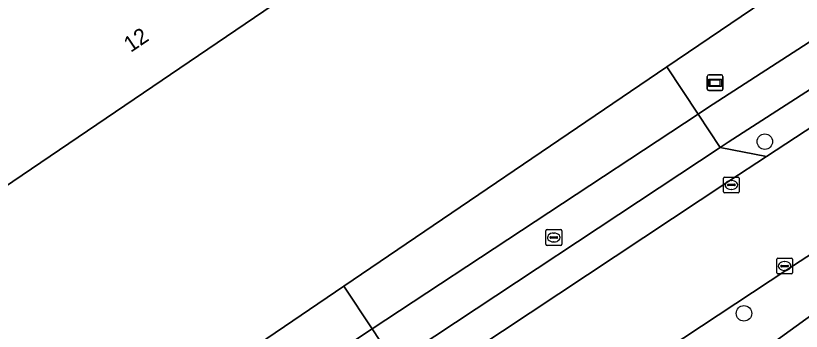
# Model space of a CAD drawing. Extents: x 156141 to 158132, y 385651 to 388333.
# Drawn here: x 157152.38 to 157201.99, y 387437.05 to 387457 of the extents above; entities that cross this region are included whole.
import ezdxf

# ---------------------------------------------------------------- set-up
doc = ezdxf.new("R2010")
doc.units = 0
for name, color, linetype in [('IMGEO_Berm_groen', 7, 'Continuous'), ('IMGEO_Boom', 7, 'Continuous'), ('IMGEO_Erf', 7, 'Continuous'), ('IMGEO_Fietspad_gesloten', 7, 'Continuous'), ('IMGEO_Fietspad_open', 7, 'Continuous'), ('IMGEO_Groenvoorziening', 7, 'Continuous'), ('IMGEO_Hek', 7, 'Continuous'), ('IMGEO_Kolk', 7, 'Continuous'), ('IMGEO_Pand', 7, 'Continuous'), ('IMGEO_Pand_nummerreeks', 7, 'Continuous'), ('IMGEO_Rijbaan_lokaal_gesloten', 7, 'Continuous'), ('IMGEO_Rijbaan_lokaal_open', 7, 'Continuous'), ('IMGEO_Rioolput', 7, 'Continuous'), ('IMGEO_Verklikker', 7, 'Continuous')]:
    doc.layers.add(name, color=color, linetype=linetype)

msp = doc.modelspace()

# ---------------------------------------------------------------- linework, layer by layer
at = {"layer": 'IMGEO_Berm_groen'}
for points in [[(157137.912, 387412.533), (157148.821, 387420.011), (157174.885, 387437.202), (157173.099, 387439.906), (157140.228, 387417.558), (157109.727, 387396.821), (157104.61, 387404.362), (157081.998, 387438.485), (157056.661, 387472.844), (157055.53, 387474.398), (157049.642, 387482.487), (157044.774, 387489.292), (157043.363, 387491.315), (157042.763, 387487.53), (157046.016, 387483.012), (157049.525, 387482.395), (157055.583, 387473.982), (157055.035, 387470.606), (157079.914, 387436.105), (157099.33, 387407.576), (157109.517, 387392.577), (157111.214, 387393.791), (157111.412, 387393.93), (157112.026, 387394.361)], [(157229.266, 387467.349), (157235.116, 387471.107), (157239.684, 387473.892), (157240.149, 387476.58), (157197.376, 387448.996), (157196.87, 387448.662), (157199.789, 387448.095), (157215.855, 387458.646)]]:
    msp.add_lwpolyline(points, close=True, dxfattribs=at)
msp.add_lwpolyline([(157197.95, 387434.691), (157208.365, 387442.213), (157204.873, 387443.401), (157201.088, 387440.934), (157185.965, 387430.958), (157165.768, 387417.709), (157155.197, 387410.551), (157154.583, 387406.202)], dxfattribs=at)
at = {"layer": 'IMGEO_Boom'}
for centre in [(157199.692, 387449.038), (157198.374, 387438.185)]:
    msp.add_circle(centre, 0.489, dxfattribs=at)
at = {"layer": 'IMGEO_Erf'}
msp.add_lwpolyline([(157081.998, 387438.485), (157104.61, 387404.362), (157109.727, 387396.821), (157140.228, 387417.558), (157173.099, 387439.906), (157193.499, 387453.775), (157201.584, 387459.272), (157202.194, 387458.821), (157237.383, 387481.192), (157245.839, 387486.569), (157246.392, 387486.92), (157247.12, 387487.423), (157247.441, 387487.609), (157265.679, 387498.206), (157266.396, 387498.622), (157275.102, 387503.234), (157294.466, 387513.49), (157293.568, 387514.64), (157290.635, 387518.399), (157266.882, 387548.834)], dxfattribs=at)
msp.add_lwpolyline([(157178.592, 387464.471), (157145.168, 387441.763), (157111.07, 387491.869), (157123.023, 387500), (157144.48, 387514.597), (157154.414, 387500)], close=True, dxfattribs=at)
at = {"layer": 'IMGEO_Fietspad_gesloten'}
for points in [[(157240.149, 387476.58), (157248.695, 387481.704), (157262.316, 387489.278), (157264.751, 387490.578), (157268.649, 387492.699), (157278.211, 387497.9), (157279.09, 387498.378), (157278.186, 387500), (157277.882, 387500.545), (157276.873, 387500), (157267.453, 387494.912), (157263.575, 387492.818), (157261.078, 387491.499), (157248.991, 387484.81), (157247.406, 387483.932), (157238.802, 387478.815), (157196.061, 387451.17), (157195.475, 387450.783), (157196.87, 387448.662), (157197.376, 387448.996)], [(157176.297, 387435.062), (157174.885, 387437.202), (157148.821, 387420.011), (157137.912, 387412.533), (157112.026, 387394.361), (157113.657, 387392.275), (157145.187, 387414.455), (157146.708, 387415.502)]]:
    msp.add_lwpolyline(points, close=True, dxfattribs=at)
msp.add_lwpolyline([(157222.419, 387452.658), (157217.454, 387449.07), (157212.469, 387445.275), (157208.365, 387442.213), (157197.95, 387434.691)], dxfattribs=at)
at = {"layer": 'IMGEO_Fietspad_open'}
msp.add_lwpolyline([(157176.297, 387435.062), (157196.87, 387448.662), (157195.475, 387450.783), (157174.885, 387437.202)], close=True, dxfattribs=at)
at = {"layer": 'IMGEO_Groenvoorziening'}
msp.add_lwpolyline([(157202.194, 387458.821), (157201.584, 387459.272), (157193.499, 387453.775), (157195.475, 387450.783), (157196.061, 387451.17), (157238.802, 387478.815), (157237.383, 387481.192)], close=True, dxfattribs=at)
at = {"layer": 'IMGEO_Hek'}
for points in [[(157201.584, 387459.272), (157193.499, 387453.775)], [(157193.499, 387453.775), (157173.099, 387439.906)], [(157140.228, 387417.558), (157173.099, 387439.906)]]:
    msp.add_lwpolyline(points, dxfattribs=at)
at = {"layer": 'IMGEO_Kolk'}
for p, q in [((157197.076, 387445.876), (157197.076, 387446.728)), ((157197.151, 387446.802), (157198.003, 387446.802)), ((157197.564, 387446.582), (157197.589, 387446.582)), ((157198.077, 387446.728), (157198.077, 387445.876)), ((157197.335, 387446.296), (157197.335, 387446.308)), ((157197.773, 387446.259), (157197.375, 387446.259)), ((157197.378, 387446.345), (157197.776, 387446.345)), ((157197.587, 387446.022), (157197.562, 387446.022)), ((157197.819, 387446.308), (157197.819, 387446.296)), ((157198.003, 387445.802), (157197.151, 387445.802)), ((157200.441, 387440.751), (157200.441, 387441.603)), ((157200.516, 387441.677), (157201.368, 387441.677)), ((157200.929, 387441.457), (157200.954, 387441.457)), ((157201.442, 387441.603), (157201.442, 387440.751)), ((157200.7, 387441.171), (157200.7, 387441.183)), ((157201.138, 387441.134), (157200.74, 387441.134)), ((157200.743, 387441.22), (157201.141, 387441.22)), ((157201.184, 387441.183), (157201.184, 387441.171)), ((157201.368, 387440.677), (157200.516, 387440.677)), ((157200.952, 387440.897), (157200.927, 387440.897))]:
    msp.add_line(p, q, dxfattribs=at)
for points in [[(157197.076, 387445.876), (157197.076, 387446.728)], [(157197.151, 387446.802), (157198.003, 387446.802)], [(157198.077, 387446.728), (157198.077, 387445.876)], [(157198.003, 387445.802), (157197.151, 387445.802)], [(157200.441, 387440.751), (157200.441, 387441.603)], [(157200.516, 387441.677), (157201.368, 387441.677)], [(157201.442, 387441.603), (157201.442, 387440.751)], [(157201.368, 387440.677), (157200.516, 387440.677)]]:
    msp.add_lwpolyline(points, dxfattribs=at)
for centre, radius, start, end in [((157197.153, 387446.726), 0.0765, 91.552, 178.448), ((157197.153, 387446.726), 0.0765, 91.552, 178.448), ((157198.001, 387446.726), 0.0765, 1.552, 88.448), ((157198.001, 387446.726), 0.0765, 1.552, 88.448), ((157197.153, 387445.878), 0.0765, 181.552, 268.448), ((157197.153, 387445.878), 0.0765, 181.552, 268.448), ((157197.375, 387446.305), 0.0403, 85.8775, 175.7526), ((157197.372, 387446.295), 0.0366, 178.938, 274.7102), ((157197.776, 387446.302), 0.043, 264.8664, 352.4533), ((157197.78, 387446.307), 0.0386, 1.7309, 96.639), ((157198.001, 387445.878), 0.0765, 271.552, 358.448), ((157198.001, 387445.878), 0.0765, 271.552, 358.448), ((157200.518, 387441.601), 0.0765, 91.552, 178.448), ((157200.518, 387441.601), 0.0765, 91.552, 178.448), ((157201.366, 387441.601), 0.0765, 1.552, 88.448), ((157201.366, 387441.601), 0.0765, 1.552, 88.448), ((157200.74, 387441.18), 0.0403, 85.8775, 175.7526), ((157200.737, 387441.17), 0.0366, 178.938, 274.7102), ((157201.141, 387441.177), 0.043, 264.8664, 352.4533), ((157201.145, 387441.182), 0.0386, 1.7309, 96.639), ((157200.518, 387440.753), 0.0765, 181.552, 268.448), ((157200.518, 387440.753), 0.0765, 181.552, 268.448), ((157201.366, 387440.753), 0.0765, 271.552, 358.448), ((157201.366, 387440.753), 0.0765, 271.552, 358.448)]:
    msp.add_arc(centre, radius, start, end, dxfattribs=at)
for centre, major_axis, ratio, start_param, end_param in [((157197.563, 387446.302), (-0.387, 0.002), 0.722429, 4.712389, 7.853982), ((157197.588, 387446.302), (-0.39, 0.002), 0.717154, 1.570796, 4.712389), ((157200.928, 387441.177), (-0.387, 0.002), 0.722429, 4.712389, 7.853982), ((157200.953, 387441.177), (-0.39, 0.002), 0.717154, 1.570796, 4.712389)]:
    msp.add_ellipse(centre, major_axis=major_axis, ratio=ratio, start_param=start_param, end_param=end_param, dxfattribs=at)
at = {"layer": 'IMGEO_Pand'}
msp.add_lwpolyline([(157145.168, 387441.763), (157178.592, 387464.471), (157154.414, 387500), (157144.48, 387514.597), (157123.023, 387500), (157111.07, 387491.869)], close=True, dxfattribs=at)
at = {"layer": 'IMGEO_Rijbaan_lokaal_gesloten'}
for points in [[(157229.266, 387467.349), (157215.855, 387458.646), (157199.789, 387448.095), (157197.407, 387446.531), (157181.319, 387435.867), (157175.683, 387432.162), (157162.19, 387423.293), (157147.952, 387413.66), (157146.436, 387412.609)], [(157150.029, 387407.093), (157152.404, 387408.66), (157155.197, 387410.551), (157165.768, 387417.709), (157185.965, 387430.958), (157201.088, 387440.934), (157204.873, 387443.401), (157211.013, 387447.401), (157215.155, 387450.1), (157218.471, 387452.261), (157222.93, 387455.155), (157233.52, 387462.029)]]:
    msp.add_lwpolyline(points, dxfattribs=at)
at = {"layer": 'IMGEO_Rijbaan_lokaal_open'}
for points in [[(157173.099, 387439.906), (157174.885, 387437.202), (157195.475, 387450.783), (157193.499, 387453.775)], [(157199.789, 387448.095), (157196.87, 387448.662), (157176.297, 387435.062), (157175.683, 387432.162), (157181.319, 387435.867), (157197.407, 387446.531)]]:
    msp.add_lwpolyline(points, close=True, dxfattribs=at)
at = {"layer": 'IMGEO_Rioolput'}
for p, q in [((157185.864, 387442.555), (157185.864, 387443.407)), ((157185.939, 387443.481), (157186.791, 387443.481)), ((157186.865, 387443.407), (157186.865, 387442.555)), ((157186.123, 387442.975), (157186.123, 387442.987)), ((157186.561, 387442.938), (157186.163, 387442.938)), ((157186.166, 387443.024), (157186.564, 387443.024)), ((157186.352, 387443.261), (157186.377, 387443.261)), ((157186.607, 387442.987), (157186.607, 387442.975)), ((157186.791, 387442.481), (157185.939, 387442.481)), ((157186.375, 387442.701), (157186.35, 387442.701))]:
    msp.add_line(p, q, dxfattribs=at)
for points in [[(157185.864, 387442.555), (157185.864, 387443.407)], [(157185.939, 387443.481), (157186.791, 387443.481)], [(157186.865, 387443.407), (157186.865, 387442.555)], [(157186.791, 387442.481), (157185.939, 387442.481)]]:
    msp.add_lwpolyline(points, dxfattribs=at)
for centre, radius, start, end in [((157185.941, 387443.405), 0.0765, 91.552, 178.448), ((157185.941, 387443.405), 0.0765, 91.552, 178.448), ((157186.789, 387443.405), 0.0765, 1.552, 88.448), ((157186.789, 387443.405), 0.0765, 1.552, 88.448), ((157186.163, 387442.984), 0.0403, 85.8775, 175.7526), ((157186.16, 387442.974), 0.0366, 178.938, 274.7102), ((157186.564, 387442.981), 0.043, 264.8664, 352.4533), ((157186.568, 387442.986), 0.0386, 1.7309, 96.639), ((157185.941, 387442.557), 0.0765, 181.552, 268.448), ((157185.941, 387442.557), 0.0765, 181.552, 268.448), ((157186.789, 387442.557), 0.0765, 271.552, 358.448), ((157186.789, 387442.557), 0.0765, 271.552, 358.448)]:
    msp.add_arc(centre, radius, start, end, dxfattribs=at)
for centre, major_axis, ratio, start_param, end_param in [((157186.351, 387442.981), (-0.387, 0.002), 0.722429, 4.712389, 7.853982), ((157186.376, 387442.981), (-0.39, 0.002), 0.717154, 1.570796, 4.712389)]:
    msp.add_ellipse(centre, major_axis=major_axis, ratio=ratio, start_param=start_param, end_param=end_param, dxfattribs=at)
at = {"layer": 'IMGEO_Verklikker'}
for p, q in [((157196.055, 387452.36), (157196.055, 387453.16)), ((157196.055, 387453.16), (157196.055, 387452.36)), ((157196.155, 387453.26), (157196.945, 387453.26)), ((157196.945, 387453.26), (157196.155, 387453.26)), ((157197.045, 387453.16), (157197.045, 387452.36)), ((157197.045, 387452.36), (157197.045, 387453.16)), ((157196.945, 387452.26), (157196.155, 387452.26)), ((157196.155, 387452.26), (157196.945, 387452.26))]:
    msp.add_line(p, q, dxfattribs=at)
for points in [[(157196.156, 387452.992), (157196.944, 387452.992), (157196.944, 387452.528), (157196.156, 387452.528), (157196.156, 387452.992)], [(157196.221, 387452.927), (157196.221, 387452.593), (157196.879, 387452.593), (157196.879, 387452.927), (157196.221, 387452.927)]]:
    msp.add_lwpolyline(points, dxfattribs=at)
for centre, start, end in [((157196.155, 387453.16), 90, 180), ((157196.155, 387453.16), 90, 180), ((157196.945, 387453.16), 0, 90), ((157196.945, 387453.16), 360, 90), ((157196.155, 387452.36), 180, 270), ((157196.155, 387452.36), 180, 270), ((157196.945, 387452.36), 270, 0), ((157196.945, 387452.36), 270, 0)]:
    msp.add_arc(centre, 0.1, start, end, dxfattribs=at)

# ---------------------------------------------------------------- texts
at = {"layer": 'IMGEO_Pand_nummerreeks'}
msp.add_text('12', height=1, rotation=34.1919, dxfattribs=at).set_placement((157159.642, 387454.643))

doc.saveas('drawing.dxf')
